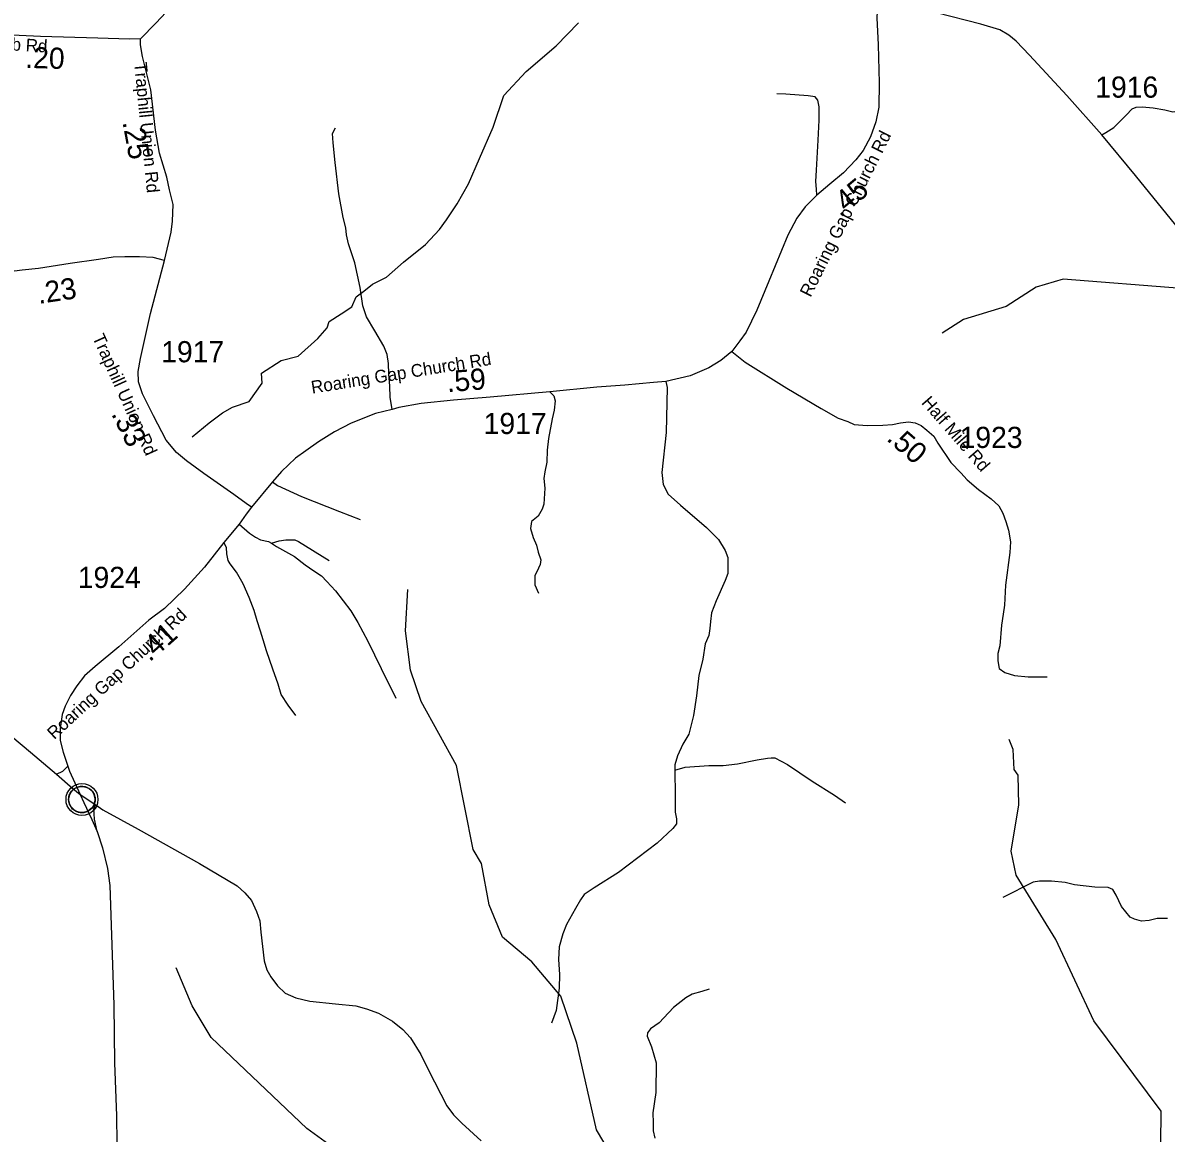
# Model space of a CAD drawing. Extents: x 1248089 to 1457196, y 820910 to 988753.
# Drawn here: x 1417288 to 1424043, y 940427 to 946985 of the extents above; entities that cross this region are included whole.
import ezdxf

# ---------------------------------------------------------------- set-up
doc = ezdxf.new("R2010")
doc.units = 0
for name, color, linetype in [('Exist Civil Demographics Community CELL', 7, 'Continuous'), ('Exist Hydrographic Creek Single Shore', 7, 'Continuous'), ('Exist Hydrographic Misc Water Feature', 7, 'Continuous'), ('Exist Road Non-System Type 51', 7, 'Continuous'), ('Exist Road Secondary Type 51 Attributed', 7, 'Continuous'), ('Exist Road Secondary Type 51 Label', 7, 'Continuous'), ('Prop GRAU CAT1 Cell', 7, 'Continuous'), ('Prop Lane Lines', 7, 'Continuous')]:
    doc.layers.add(name, color=color, linetype=linetype)

msp = doc.modelspace()

# ---------------------------------------------------------------- linework, layer by layer
at = {"layer": 'Exist Civil Demographics Community CELL'}
msp.add_lwpolyline([(1417559.6, 942410.3), (1417560.6, 942415.9), (1417562.4, 942422.5), (1417565.3, 942429.7), (1417568.3, 942435.4), (1417571.6, 942441.2), (1417575.4, 942446.3), (1417579.3, 942450.7), (1417583.9, 942455.3), (1417589.4, 942459.9), (1417594.9, 942463.5), (1417599.7, 942466.4), (1417604.8, 942468.8), (1417610.3, 942471.1), (1417615.9, 942473), (1417620.2, 942474.1), (1417625.1, 942474.8), (1417629.2, 942475.6), (1417635.6, 942475.8), (1417640, 942475.7), (1417645.7, 942475.5), (1417650.6, 942474.7), (1417655.5, 942473.7), (1417660.5, 942472.3), (1417665.6, 942470.4), (1417672.3, 942467.5), (1417678.6, 942464), (1417683.6, 942460.4), (1417688.8, 942456.4), (1417692.1, 942453.3), (1417696.2, 942448.9), (1417700.1, 942444.2), (1417703.2, 942439.6), (1417706.3, 942434.6), (1417708.7, 942429.4), (1417710.8, 942424.4), (1417712.3, 942419.4), (1417713.6, 942414.8), (1417714.7, 942408.8), (1417715.3, 942404.1), (1417715.6, 942398.1), (1417715.4, 942392.3), (1417714.9, 942386.6), (1417713.9, 942381.1), (1417712.3, 942375), (1417710.4, 942369.1), (1417708.1, 942364.1), (1417704.9, 942358.1), (1417701.7, 942352.7), (1417698.2, 942348), (1417694, 942343.3), (1417688.7, 942338.3), (1417683.7, 942334.2), (1417678.7, 942330.8), (1417674.3, 942328.3), (1417667.5, 942325), (1417660.4, 942322.3), (1417654.4, 942320.9), (1417647.8, 942319.6), (1417643.4, 942319.1), (1417638.9, 942318.8), (1417633.3, 942318.8), (1417629, 942319.2), (1417623.4, 942320), (1417617.5, 942321.3), (1417612.9, 942322.6), (1417607.7, 942324.5), (1417603.1, 942326.4), (1417599.2, 942328.7), (1417592.4, 942332.8), (1417586.8, 942337), (1417581.9, 942341.5), (1417577.5, 942346.4), (1417574.3, 942350.3), (1417571.3, 942354.5), (1417567.2, 942361.6), (1417565.5, 942365.2), (1417563.8, 942369.2), (1417561.2, 942377.4), (1417559.6, 942384.4), (1417559, 942389.6), (1417558.6, 942395.9), (1417558.6, 942400.6), (1417559.1, 942407.1)], close=True, dxfattribs=at)
for centre, radius in [((1417637.3, 942397.9), 94.3), ((1417637, 942398.2), 76.7)]:
    msp.add_circle(centre, radius, dxfattribs=at)
at = {"layer": 'Exist Hydrographic Creek Single Shore'}
msp.add_lwpolyline([(1418287.7, 944539.2), (1418388, 944622.8), (1418467.3, 944681.3), (1418525.8, 944714.8), (1418626.1, 944748.2), (1418701.2, 944856.9), (1418697.1, 944915.4), (1418814, 944990.7), (1418914.3, 945015.7), (1419031.2, 945120.2), (1419085.5, 945182.9), (1419098.1, 945220.6), (1419169.1, 945266.5), (1419231.7, 945308.4), (1419256.8, 945366.9), (1419302.7, 945400.3), (1419352.9, 945442.1), (1419436.4, 945483.9), (1419536.7, 945571.7), (1419666.2, 945676.2), (1419749.7, 945764), (1419791.5, 945822.5), (1419853.2, 945916.8), (1419920.1, 946033.8), (1419986.9, 946184.3), (1420066.3, 946368.2), (1420128.9, 946556.3), (1420262.6, 946698.4), (1420438, 946848.9), (1420571.3, 946985.2)], dxfattribs=at)
at = {"layer": 'Exist Hydrographic Misc Water Feature'}
for points in [[(1426659.3, 941130.9), (1426398.3, 941428.4), (1426343.3, 941570.7), (1426237.3, 941687.7), (1426006.3, 941853.2), (1425892.3, 941970.4), (1425763.2, 942173.3), (1425595.3, 942567.3), (1425588.2, 943069.8), (1425494.2, 943386.8), (1425204.3, 943911.3), (1424932.3, 944491.4), (1424657.2, 944920.4), (1424371.2, 945234.8), (1424133.2, 945416.9), (1423434.2, 945470.4), (1423274.2, 945424.4), (1423097.2, 945309.8), (1422845.2, 945232.7), (1422719.2, 945153.2)], [(1421430.3, 938097.7), (1421443.2, 938314.1), (1421389.3, 938548.3), (1421261.2, 938826.7), (1421191.2, 939077.6), (1421162.2, 939311.3), (1421137.2, 939328.2), (1421132.2, 939462.8), (1420982.2, 939932.1), (1420676.2, 940447.2), (1420560.2, 940958.4), (1420466.2, 941236), (1420295.2, 941439.7), (1420122.1, 941584.3), (1420043.2, 941776.4), (1419997.2, 942020.2), (1419949.2, 942103.3), (1419850.1, 942597.8), (1419641.2, 942976.2), (1419578.1, 943161.4), (1419549.1, 943395), (1419562.1, 943637.7)], [(1424487.3, 938328.4), (1424368.3, 938649.2), (1424227.3, 938711.1), (1424097.3, 938854.9), (1423967.3, 939064.3), (1423945.2, 939206), (1424049.3, 939397.5), (1424006.2, 939782.5), (1424013.2, 940557.2), (1423615.2, 941090.5), (1423391.2, 941571.1), (1423156.2, 941950), (1423126.3, 942091.8), (1423173.2, 942366.7), (1423168.2, 942540.8), (1423144.2, 942574.1), (1423138.3, 942692.4), (1423114.3, 942752)], [(1421430.3, 938097.7), (1420700.2, 938703.3), (1420464.2, 938990.5), (1420383.2, 939143.2), (1420125.2, 939591.5), (1419885.2, 939704.7), (1419377.2, 940154.9), (1418966.2, 940455.3), (1418401.1, 940992), (1418288.2, 941178.1), (1418193.1, 941403.2)]]:
    msp.add_lwpolyline(points, dxfattribs=at)
at = {"layer": 'Exist Road Non-System Type 51'}
for points in [[(1423662.7, 946323.9), (1423685.9, 946337.4), (1423733.1, 946368.1), (1423807.1, 946439.5), (1423841.5, 946476.6), (1423864.5, 946488), (1423901.5, 946489.3), (1423966.5, 946484.2), (1424034.1, 946471.5), (1424082.6, 946460), (1424129.8, 946467.6), (1424162.9, 946497), (1424226.7, 946528.9), (1424326.2, 946569.7), (1424369.5, 946581.2), (1424420.6, 946594), (1424472.9, 946617), (1424710.1, 946711.4), (1424756.6, 946744)], [(1421979.2, 945967.4), (1421976.2, 946003.1), (1421972.8, 946047.8), (1421976.2, 946114.9), (1421986.5, 946292.1), (1421991.7, 946410.9), (1421993.4, 946490), (1421984.8, 946527.8), (1421969.3, 946548.5), (1421928.1, 946553.6), (1421795.7, 946564), (1421742.4, 946565.7)], [(1419469.4, 944700.9), (1419457.4, 944774.7), (1419455.6, 944840.1), (1419450.5, 944912.3), (1419448.8, 944972.6), (1419440.2, 945025.9), (1419421.3, 945075.8), (1419368, 945165.2), (1419318.1, 945247.8), (1419297.5, 945313.2), (1419280.3, 945421.6), (1419249.4, 945566.9), (1419211.6, 945680.4), (1419199.6, 945733.8), (1419196.1, 945775), (1419180.7, 945835.3), (1419154.9, 945974.6), (1419132.6, 946161.1), (1419120.6, 946276.4), (1419117.1, 946331.4), (1419134.3, 946365.8)], [(1420402.1, 944806.7), (1420424.9, 944782.1), (1420432.2, 944753), (1420427.3, 944697.3), (1420415.2, 944646.4), (1420393.4, 944530), (1420386.1, 944462.1), (1420383.7, 944389.4), (1420371.6, 944333.6), (1420366.8, 944294.8), (1420371.6, 944236.6), (1420366.8, 944142.1), (1420357.1, 944113), (1420332.8, 944071.8), (1420294.1, 944040.2), (1420286.8, 943999), (1420303.8, 943945.7), (1420323.1, 943899.6), (1420332.8, 943859.3), (1420347.3, 943813.3), (1420344.9, 943786.6), (1420325.5, 943742.9), (1420313.4, 943721.1), (1420313.4, 943665.4), (1420335.2, 943616.9)], [(1421085.9, 944867.3), (1421094.6, 944831.9), (1421087.8, 944565.2), (1421063.7, 944329.5), (1421070.6, 944259), (1421099.8, 944202.2), (1421173.7, 944136.8), (1421326.5, 944003.5), (1421398.7, 943933), (1421438.2, 943869.4), (1421453.7, 943826.3), (1421453.7, 943778.2), (1421453.7, 943733.4), (1421436.5, 943690.4), (1421383.2, 943571.7), (1421357.5, 943500.6), (1421350.6, 943449), (1421347.2, 943407.7), (1421340.3, 943366.4)], [(1418763.4, 944274.1), (1418792.6, 944251.7), (1418933.6, 944188.1), (1419158.8, 944098.6), (1419280.9, 944052.2)], [(1418565.7, 944024.7), (1418627.6, 943971.3), (1418662, 943947.2), (1418692.9, 943931.7), (1418739.4, 943921.4), (1418756.5, 943912.8)], [(1418756.5, 943912.8), (1418803, 943924.9), (1418842.5, 943931.7), (1418866.6, 943931.7), (1418895.8, 943931.7), (1418916.4, 943921.4), (1419098.7, 943809.6)], [(1418900.9, 942894), (1418856.2, 942954.2), (1418813.2, 943017.8), (1418796, 943078.1), (1418765.1, 943167.5), (1418727.3, 943275.9), (1418708.3, 943341.3), (1418691.2, 943391.2), (1418672.2, 943453.1), (1418655.1, 943515), (1418625.8, 943590.7), (1418590, 943670.9), (1418550.5, 943741.4), (1418512.6, 943789.6), (1418500.6, 943810.3), (1418493.7, 943849.8), (1418490.3, 943886), (1418474.9, 943915.9)], [(1418756.5, 943912.8), (1418785.8, 943892.2), (1418892.4, 943833.7), (1418956, 943783.8), (1419007.5, 943747.7), (1419052.2, 943718.4), (1419084.9, 943685.7), (1419134.8, 943630.7), (1419225.2, 943511.2), (1419266.4, 943444.1), (1419326.6, 943332.3), (1419404, 943172.3), (1419491.4, 942995.9)], [(1423069.3, 943427.2), (1423059.6, 943305.7), (1423048.2, 943259.8), (1423048.2, 943217.6), (1423055.8, 943171.7), (1423090.3, 943148.7), (1423147.6, 943129.6), (1423228, 943121.9), (1423339, 943121.9)], [(1421340.3, 943366.4), (1421319.7, 943316.5), (1421305.9, 943227), (1421281.8, 943130.7), (1421268.1, 943010.3), (1421250.9, 942893.3), (1421221.7, 942784.4), (1421187.3, 942724.2), (1421156.4, 942655.4), (1421139.2, 942602), (1421139.2, 942571.1)], [(1421139.2, 942571.1), (1421201.1, 942589.1), (1421340.4, 942599.4), (1421426.3, 942599.4), (1421510.6, 942608), (1421625.8, 942632.1), (1421687.7, 942642.4), (1421708.3, 942644.1), (1421730.6, 942644.1), (1421804.6, 942604.6), (1421950.7, 942506.5), (1422083.1, 942423.9), (1422147.6, 942377.4)], [(1417487.4, 942547.3), (1417524.3, 942565.7), (1417553.3, 942594.3)], [(1421139.2, 942571.1), (1421141.1, 942422), (1421142.8, 942323.9), (1421149.7, 942282.6), (1421149.7, 942253.4), (1421129.1, 942225.9), (1421036.2, 942139.8), (1420807.6, 941966.1), (1420663.4, 941875.3), (1420604.9, 941835.7), (1420582.6, 941804.7), (1420553.3, 941754.8), (1420500, 941658.5), (1420477.9, 941604.1), (1420457.3, 941528.4), (1420452.1, 941452.7), (1420459, 941363.3), (1420457.3, 941283.2), (1420438.4, 941150.7), (1420410.9, 941076.8)], [(1417727.6, 942208.6), (1417711.6, 942281.4), (1417707.5, 942345.2), (1417719.9, 942365.8)], [(1424050.9, 941695), (1423989, 941695), (1423942.6, 941683), (1423896.2, 941679.5), (1423855, 941691.6), (1423829.2, 941703.6), (1423779.3, 941765.5), (1423746.6, 941832.6), (1423728.4, 941866.2), (1423699.2, 941878.3), (1423621.8, 941880), (1423501.5, 941893.8), (1423446.5, 941907.5), (1423365.7, 941916.1), (1423295.2, 941916.1), (1423257.4, 941909.2), (1423078.6, 941818.1)], [(1421342.2, 941276.7), (1421299.2, 941262.9), (1421242.5, 941247.4), (1421204.7, 941226.8), (1421132.4, 941170), (1421074, 941108.1), (1421046.5, 941078.8), (1420996.6, 941042.7), (1420979.4, 941018.6), (1420976, 940999.7), (1421001.8, 940936), (1421029.3, 940841.4), (1421027.6, 940667.6), (1421010.4, 940546.7), (1421012.1, 940488.2), (1421012.1, 940440.1), (1421022.4, 940397)]]:
    msp.add_lwpolyline(points, dxfattribs=at)
at = {"layer": 'Exist Road Secondary Type 51 Attributed'}
for points in [[(1417983.1, 946890.9), (1418073.2, 946984.1), (1418288.5, 947214)], [(1422345, 947136.1), (1422337.2, 947091.1), (1422334.1, 947015), (1422340.3, 946855.9), (1422348.1, 946630.7), (1422345.1, 946486.8), (1422328.1, 946401.4), (1422295.5, 946312.8), (1422253.5, 946230.5), (1422208.5, 946176.1), (1422137.1, 946100), (1422054.9, 946031.7), (1421979.2, 945967.4), (1421910.9, 945899), (1421861.2, 945832.2), (1421808.4, 945731.3), (1421695.5, 945460.4), (1421624.1, 945287.9), (1421562, 945159), (1421523.2, 945106.2), (1421476.7, 945044)], [(1424100.6, 945790.7), (1423861.7, 946084.2), (1423662.7, 946323.9), (1423455.3, 946555.8), (1423235.2, 946793.7), (1423156, 946876.5), (1423113.7, 946913.5), (1423060.9, 946943.5), (1422948.2, 946977), (1422685.8, 947043.9), (1422455.2, 947107.4), (1422345, 947136.1)], [(1417983.1, 946890.9), (1417916, 946889.7), (1417731.3, 946894.4), (1417392.9, 946905.2), (1417096.4, 946919.2), (1416931.1, 946926.3)], [(1418125.5, 945581.3), (1418164.3, 945749.1), (1418172.1, 945814.3), (1418175.2, 945912.2), (1418155, 945999.2), (1418137.9, 946073.8), (1418096, 946215.8), (1418071.1, 946351), (1418043.2, 946588.7), (1417995.1, 946786.2), (1417982.7, 946856.1), (1417983.1, 946890.9)], [(1418125.5, 945581.3), (1418058.9, 945598.9), (1417978.1, 945603.6), (1417891.2, 945603.6), (1417821.4, 945600.5), (1417734.4, 945586.5), (1417568.3, 945563.2), (1417380.5, 945535.2), (1417284.9, 945524.3), (1417238.4, 945518.1), (1417194.9, 945529), (1417126.6, 945555.4), (1417039.7, 945603.5), (1417005.5, 945634.6), (1416976, 945662.6)], [(1418639.1, 944125), (1418607.4, 944145.6), (1418534.5, 944198.4), (1418356.4, 944323.4), (1418254, 944397.9), (1418195, 944447.6), (1418134.5, 944520.7), (1418059.9, 944663.6), (1417994.7, 944794.1), (1417971.5, 944864.5), (1417968.4, 944925.1), (1417983.9, 945002.7), (1418041.3, 945268.4), (1418125.5, 945581.3)], [(1421476.7, 945044), (1421411.9, 944990), (1421340.5, 944948), (1421230.3, 944899.9), (1421085.9, 944867.3), (1421014.5, 944861), (1420843.8, 944845.5), (1420678.4, 944833.1), (1420402.1, 944806.7), (1420048.2, 944774.1), (1419832.4, 944757), (1419641.1, 944737.8), (1419509.2, 944712.9), (1419469.4, 944700.9), (1419371, 944677.2), (1419228.2, 944621.3), (1419128.9, 944570), (1419034.2, 944511), (1418959.7, 944456.6), (1418899.1, 944413.1), (1418815.3, 944335.4), (1418763.4, 944274.1), (1418639.1, 944125)], [(1421476.7, 945044), (1421555.9, 944980.9), (1421802.4, 944827.6), (1422004.9, 944707.8), (1422105.2, 944649.6), (1422161.6, 944630.2), (1422198.6, 944612.6), (1422276, 944607.3), (1422369.4, 944609.1), (1422425.7, 944612.6), (1422473.3, 944623.2), (1422520.8, 944628.5), (1422559.5, 944623.2), (1422594.8, 944607.3), (1422629.4, 944579.8), (1422669.9, 944544.5), (1422692.8, 944502.3), (1422770.3, 944387.7), (1422830.2, 944327.8), (1422867.2, 944285.5), (1422934.1, 944229.1), (1423009.8, 944174.5), (1423053.4, 944132.8), (1423078.1, 944088.7), (1423095.7, 944039.4), (1423111.5, 943988.3), (1423122.1, 943919.6), (1423118.6, 943856.1), (1423094, 943664.7), (1423086.9, 943544.9), (1423074.6, 943453.2), (1423069.3, 943427.2)], [(1418639.1, 944125), (1418608, 944083), (1418565.7, 944024.7), (1418474.9, 943915.9), (1418361.5, 943769.9), (1418243.6, 943641), (1418124, 943526), (1418032.9, 943457), (1417854.4, 943300.1), (1417714.7, 943183.6), (1417652.6, 943127.7), (1417606.1, 943068.6), (1417568.8, 943012.7), (1417537.8, 942948.5), (1417520.7, 942900.4), (1417508.3, 942816.5), (1417508.3, 942746.6), (1417525.3, 942678.2), (1417553.3, 942594.3), (1417564.1, 942564.8), (1417626.7, 942426.7)], [(1416201.4, 943567.1), (1416201.1, 943511.2), (1416221.3, 943435.1), (1416264.8, 943338.8), (1416309.8, 943276.6), (1416368.8, 943220.7), (1416416.9, 943181.9), (1416513.1, 943139.9), (1416640.4, 943113.5), (1416769.2, 943087.1), (1416850, 943056), (1416950.9, 942997), (1417333.7, 942677.8), (1417487.4, 942547.3), (1417583.3, 942462.4), (1417626.7, 942426.7)], [(1417626.7, 942426.7), (1417648.8, 942380.2), (1417695.9, 942279.8), (1417727.6, 942208.6), (1417758.1, 942112.5), (1417788.6, 941989.2), (1417801.3, 941890), (1417811.4, 941596.9), (1417825.4, 941185.6), (1417829.2, 940842.9), (1417841.9, 940528.5), (1417844.1, 940367)], [(1417626.7, 942426.7), (1417719.9, 942365.8), (1417760.7, 942336.4), (1417970.3, 942221.9), (1418332.5, 942019.7), (1418554.4, 941887.8), (1418600.1, 941847.1), (1418638.2, 941801.3), (1418668.7, 941736.4), (1418687.6, 941681.1), (1418694, 941613.7), (1418713.1, 941444.6), (1418729.6, 941391.2), (1418752.5, 941350.5), (1418791.8, 941296.4), (1418837.5, 941254.4), (1418901.1, 941226.4), (1418983.7, 941207.4), (1419135.8, 941189.8), (1419255.3, 941179.6), (1419317.6, 941160.5), (1419390, 941135.1), (1419472, 941088.3), (1419532.9, 941038.7), (1419577.4, 940989.1), (1419638.4, 940892.4), (1419685.4, 940798.3), (1419793.4, 940587.7), (1419832.8, 940534.3), (1419880.8, 940485.2), (1419996.4, 940380.9)]]:
    msp.add_lwpolyline(points, dxfattribs=at)

# ---------------------------------------------------------------- texts
at = {"layer": 'Exist Road Secondary Type 51 Label'}
for s, rotation, p in [('Holcomb Rd', 356.50232, (1416880.3, 946843.3)), ('Traphill Union Rd', 275.6293, (1417945.6, 946748.7)), ('Roaring Gap Church Rd', 63.56552, (1421941.7, 945360.2)), ('Traphill Union Rd', 294.34566, (1417696.7, 945127.4)), ('Roaring Gap Church Rd', 9.14906, (1418997.2, 944794.7)), ('Half Mile Rd', 311.05544, (1422593, 944739.6)), ('Roaring Gap Church Rd', 42.84638, (1417474, 942748.1))]:
    msp.add_text(s, height=75, rotation=rotation, dxfattribs=at).set_placement(p)
at = {"layer": 'Prop GRAU CAT1 Cell'}
for s, rotation, p in [('.20', 358.15942, (1417300.8, 946719.7)), ('.25', 280.41276, (1417876.2, 946399.1)), ('.45', 39.72091, (1422116.7, 945833.5)), ('.23', 8.46781, (1417382, 945324.8)), ('.59', 4.52808, (1419796.3, 944803.5)), ('.33', 296.54776, (1417808.4, 944676.4)), ('.50', 318.9688, (1422385.4, 944523)), ('.41', 41.31331, (1418037.3, 943206.8))]:
    msp.add_text(s, height=125, rotation=rotation, dxfattribs=at).set_placement(p)
at = {"layer": 'Prop Lane Lines'}
for s, p in [('1916', (1423623.7, 946543.3)), ('1917', (1418105.5, 944980.3)), ('1917', (1420010.6, 944556.5)), ('1923', (1422822.4, 944474.2)), ('1924', (1417612.6, 943647.2))]:
    msp.add_text(s, height=125, dxfattribs=at).set_placement(p)

doc.saveas('drawing.dxf')
